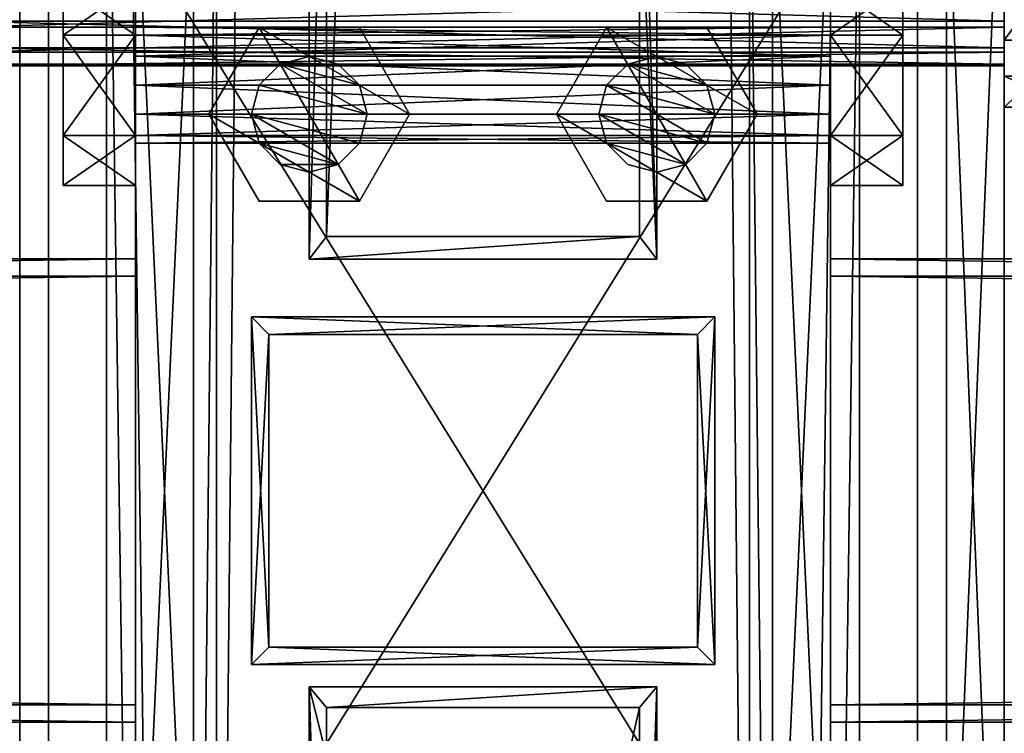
# Model space of a CAD drawing. Header units: millimetres. Extents: x -333 to 67333, y -930 to 39730.
# Tile 845 of 1056: x 5420 to 5590, y 29608 to 29731. Entities that reach past the tile are written whole.
import ezdxf

# ---------------------------------------------------------------- set-up
doc = ezdxf.new("R2010")
doc.units = ezdxf.units.MM
for name, color, linetype in [('2', 7, 'Continuous'), ('3', 7, 'Continuous'), ('5', 7, 'Continuous'), ('6', 7, 'Continuous'), ('8', 7, 'Continuous'), ('95', 7, 'Continuous'), ('99', 7, 'Continuous')]:
    doc.layers.add(name, color=color, linetype=linetype)

msp = doc.modelspace()

# ---------------------------------------------------------------- meshes
at = {"layer": '2', "color": 20}
mesh = msp.add_polyface(dxfattribs=at)
corners = [(5463, 29622.98, 5014.92), (5463, 29676.98, 5003.44), (5463, 29676.98, 3539.41), (5463, 29622.98, 3539.41), (5537, 29676.98, 5003.44), (5537, 29676.98, 3539.41), (5537, 29622.98, 5014.92), (5537, 29622.98, 3539.41), (5460, 29619.98, 5015.55), (5540, 29619.98, 5015.55), (5540, 29619.98, 3539.41), (5460, 29619.98, 3539.41), (5540, 29679.98, 5002.8), (5540, 29679.98, 3539.41), (5460, 29679.98, 5002.8), (5460, 29679.98, 3539.41)]
mesh.append_faces([[corners[k] for k in face] for face in [(0, 2, 3, 3), (1, 5, 2, 2), (4, 7, 5, 5), (6, 3, 7, 7), (8, 10, 11, 11), (9, 13, 10, 10), (12, 15, 13, 13), (14, 11, 15, 15)]], dxfattribs={"vtx0": -1, "color": 20})
mesh.append_faces([[corners[k] for k in face] for face in [(9, 6, 12, 12), (6, 8, 0, 0), (0, 8, 1, 1), (12, 4, 14, 14), (4, 12, 6, 6), (14, 1, 8, 8), (11, 3, 15, 15), (3, 10, 7, 7), (7, 10, 5, 5), (15, 2, 13, 13), (2, 15, 3, 3), (13, 5, 10, 10)]], dxfattribs={"vtx0": -1, "vtx1": -1, "color": 20})
mesh.append_faces([[corners[k] for k in face] for face in [(6, 9, 8, 8), (14, 4, 1, 1), (3, 11, 10, 10), (13, 2, 5, 5)]], dxfattribs={"vtx0": -1, "vtx2": -1, "vtx3": -1, "color": 20})
mesh.append_faces([[corners[k] for k in face] for face in [(0, 1, 2, 2), (1, 4, 5, 5), (4, 6, 7, 7), (6, 0, 3, 3), (8, 9, 10, 10), (9, 12, 13, 13), (12, 14, 15, 15), (14, 8, 11, 11)]], dxfattribs={"vtx2": -1, "vtx3": -1, "color": 20})
mesh = msp.add_polyface(dxfattribs=at)
corners = [(5463, 29622.98, 3519.41), (5463, 29676.98, 3519.41), (5463, 29676.98, 3080), (5463, 29622.98, 3080), (5537, 29676.98, 3519.41), (5537, 29676.98, 3080), (5537, 29622.98, 3519.41), (5537, 29622.98, 3080), (5460, 29619.98, 3519.41), (5540, 29619.98, 3519.41), (5540, 29619.98, 3080), (5460, 29619.98, 3080), (5540, 29679.98, 3519.41), (5540, 29679.98, 3080), (5460, 29679.98, 3519.41), (5460, 29679.98, 3080)]
mesh.append_faces([[corners[k] for k in face] for face in [(0, 2, 3, 3), (1, 5, 2, 2), (4, 7, 5, 5), (6, 3, 7, 7), (8, 10, 11, 11), (9, 13, 10, 10), (12, 15, 13, 13), (14, 11, 15, 15)]], dxfattribs={"vtx0": -1, "color": 20})
mesh.append_faces([[corners[k] for k in face] for face in [(9, 6, 12, 12), (6, 8, 0, 0), (0, 8, 1, 1), (12, 4, 14, 14), (4, 12, 6, 6), (14, 1, 8, 8), (11, 3, 15, 15), (3, 10, 7, 7), (7, 10, 5, 5), (15, 2, 13, 13), (2, 15, 3, 3), (13, 5, 10, 10)]], dxfattribs={"vtx0": -1, "vtx1": -1, "color": 20})
mesh.append_faces([[corners[k] for k in face] for face in [(6, 9, 8, 8), (14, 4, 1, 1), (3, 11, 10, 10), (13, 2, 5, 5)]], dxfattribs={"vtx0": -1, "vtx2": -1, "vtx3": -1, "color": 20})
mesh.append_faces([[corners[k] for k in face] for face in [(0, 1, 2, 2), (1, 4, 5, 5), (4, 6, 7, 7), (6, 0, 3, 3), (8, 9, 10, 10), (9, 12, 13, 13), (12, 14, 15, 15), (14, 8, 11, 11)]], dxfattribs={"vtx2": -1, "vtx3": -1, "color": 20})
at = {"layer": '3', "color": 91}
mesh = msp.add_polyface(dxfattribs=at)
corners = [(60, 29613, 2983), (60, 29687, 2983), (5440, 29687, 2983), (5440, 29613, 2983), (60, 29687, 3057), (5440, 29687, 3057), (60, 29613, 3057), (5440, 29613, 3057), (60, 29610, 2980), (60, 29610, 3060), (5440, 29610, 3060), (5440, 29610, 2980), (60, 29690, 3060), (5440, 29690, 3060), (60, 29690, 2980), (5440, 29690, 2980)]
mesh.append_faces([[corners[k] for k in face] for face in [(0, 2, 3, 3), (1, 5, 2, 2), (4, 7, 5, 5), (6, 3, 7, 7), (8, 10, 11, 11), (9, 13, 10, 10), (12, 15, 13, 13), (14, 11, 15, 15)]], dxfattribs={"vtx0": -1, "color": 91})
mesh.append_faces([[corners[k] for k in face] for face in [(9, 6, 12, 12), (6, 8, 0, 0), (0, 8, 1, 1), (12, 4, 14, 14), (4, 12, 6, 6), (14, 1, 8, 8), (11, 3, 15, 15), (3, 10, 7, 7), (7, 10, 5, 5), (15, 2, 13, 13), (2, 15, 3, 3), (13, 5, 10, 10)]], dxfattribs={"vtx0": -1, "vtx1": -1, "color": 91})
mesh.append_faces([[corners[k] for k in face] for face in [(6, 9, 8, 8), (14, 4, 1, 1), (3, 11, 10, 10), (13, 2, 5, 5)]], dxfattribs={"vtx0": -1, "vtx2": -1, "vtx3": -1, "color": 91})
mesh.append_faces([[corners[k] for k in face] for face in [(0, 1, 2, 2), (1, 4, 5, 5), (4, 6, 7, 7), (6, 0, 3, 3), (8, 9, 10, 10), (9, 12, 13, 13), (12, 14, 15, 15), (14, 8, 11, 11)]], dxfattribs={"vtx2": -1, "vtx3": -1, "color": 91})
mesh = msp.add_polyface(dxfattribs=at)
corners = [(5560, 29613, 2983), (5560, 29687, 2983), (11040, 29687, 2983), (11040, 29613, 2983), (5560, 29687, 3057), (11040, 29687, 3057), (5560, 29613, 3057), (11040, 29613, 3057), (5560, 29610, 2980), (5560, 29610, 3060), (11040, 29610, 3060), (11040, 29610, 2980), (5560, 29690, 3060), (11040, 29690, 3060), (5560, 29690, 2980), (11040, 29690, 2980)]
mesh.append_faces([[corners[k] for k in face] for face in [(0, 2, 3, 3), (1, 5, 2, 2), (4, 7, 5, 5), (6, 3, 7, 7), (8, 10, 11, 11), (9, 13, 10, 10), (12, 15, 13, 13), (14, 11, 15, 15)]], dxfattribs={"vtx0": -1, "color": 91})
mesh.append_faces([[corners[k] for k in face] for face in [(9, 6, 12, 12), (6, 8, 0, 0), (0, 8, 1, 1), (12, 4, 14, 14), (4, 12, 6, 6), (14, 1, 8, 8), (11, 3, 15, 15), (3, 10, 7, 7), (7, 10, 5, 5), (15, 2, 13, 13), (2, 15, 3, 3), (13, 5, 10, 10)]], dxfattribs={"vtx0": -1, "vtx1": -1, "color": 91})
mesh.append_faces([[corners[k] for k in face] for face in [(6, 9, 8, 8), (14, 4, 1, 1), (3, 11, 10, 10), (13, 2, 5, 5)]], dxfattribs={"vtx0": -1, "vtx2": -1, "vtx3": -1, "color": 91})
mesh.append_faces([[corners[k] for k in face] for face in [(0, 1, 2, 2), (1, 4, 5, 5), (4, 6, 7, 7), (6, 0, 3, 3), (8, 9, 10, 10), (9, 12, 13, 13), (12, 14, 15, 15), (14, 8, 11, 11)]], dxfattribs={"vtx2": -1, "vtx3": -1, "color": 91})
at = {"layer": '5', "color": 131}
mesh = msp.add_polyface(dxfattribs=at)
corners = [(5454, 38614.98, 2984), (5546, 38614.98, 2984), (5546, 29415.28, 2984), (5454, 29415.28, 2984), (5546, 38614.98, 3076), (5546, 29415.28, 3076), (5454, 38614.98, 3076), (5454, 29415.28, 3076), (5450, 38614.98, 2980), (5450, 38614.98, 3080), (5450, 29415.28, 3080), (5450, 29415.28, 2980), (5550, 38614.98, 3080), (5550, 29415.28, 3080), (5550, 38614.98, 2980), (5550, 29415.28, 2980)]
mesh.append_faces([[corners[k] for k in face] for face in [(0, 2, 3, 3), (1, 5, 2, 2), (4, 7, 5, 5), (6, 3, 7, 7), (8, 10, 11, 11), (9, 13, 10, 10), (12, 15, 13, 13), (14, 11, 15, 15)]], dxfattribs={"vtx0": -1, "color": 131})
mesh.append_faces([[corners[k] for k in face] for face in [(9, 6, 12, 12), (6, 8, 0, 0), (0, 8, 1, 1), (12, 4, 14, 14), (4, 12, 6, 6), (14, 1, 8, 8), (11, 3, 15, 15), (3, 10, 7, 7), (7, 10, 5, 5), (15, 2, 13, 13), (2, 15, 3, 3), (13, 5, 10, 10)]], dxfattribs={"vtx0": -1, "vtx1": -1, "color": 131})
mesh.append_faces([[corners[k] for k in face] for face in [(6, 9, 8, 8), (14, 4, 1, 1), (3, 11, 10, 10), (13, 2, 5, 5)]], dxfattribs={"vtx0": -1, "vtx2": -1, "vtx3": -1, "color": 131})
mesh.append_faces([[corners[k] for k in face] for face in [(0, 1, 2, 2), (1, 4, 5, 5), (4, 6, 7, 7), (6, 0, 3, 3), (8, 9, 10, 10), (9, 12, 13, 13), (12, 14, 15, 15), (14, 8, 11, 11)]], dxfattribs={"vtx2": -1, "vtx3": -1, "color": 131})
at = {"layer": '6', "color": 2}
mesh = msp.add_polyface(dxfattribs=at)
corners = [(5420, 19420.14, 7183.53), (5580, 19420.14, 7183.53), (5580, 30845.34, 4755.1), (5420, 30845.34, 4755.1), (5420, 19420.14, 7347.1), (5420, 30878.6, 4911.61), (5580, 19420.14, 7347.1), (5580, 30878.6, 4911.61), (5575, 30846.38, 4759.99), (5425, 30846.38, 4759.99), (5425, 30877.56, 4906.72), (5575, 30877.56, 4906.72), (5425, 19420.14, 7341.99), (5575, 19420.14, 7341.99), (5425, 19420.14, 7188.64), (5575, 19420.14, 7188.64)]
mesh.append_faces([[corners[k] for k in face] for face in [(0, 2, 3, 3), (4, 3, 5, 5), (6, 5, 7, 7), (1, 7, 2, 2), (12, 11, 10, 10), (14, 10, 9, 9), (15, 9, 8, 8), (13, 8, 11, 11)]], dxfattribs={"vtx0": -1, "color": 2})
mesh.append_faces([[corners[k] for k in face] for face in [(2, 8, 3, 3), (8, 7, 11, 11), (11, 7, 10, 10), (3, 9, 5, 5), (9, 3, 8, 8), (5, 10, 7, 7), (4, 12, 0, 0), (12, 6, 13, 13), (13, 6, 15, 15), (0, 14, 1, 1), (14, 0, 12, 12), (1, 15, 6, 6)]], dxfattribs={"vtx0": -1, "vtx1": -1, "color": 2})
mesh.append_faces([[corners[k] for k in face] for face in [(8, 2, 7, 7), (5, 9, 10, 10), (12, 4, 6, 6), (1, 14, 15, 15)]], dxfattribs={"vtx0": -1, "vtx2": -1, "vtx3": -1, "color": 2})
mesh.append_faces([[corners[k] for k in face] for face in [(0, 1, 2, 2), (4, 0, 3, 3), (6, 4, 5, 5), (1, 6, 7, 7), (12, 13, 11, 11), (14, 12, 10, 10), (15, 14, 9, 9), (13, 15, 8, 8)]], dxfattribs={"vtx2": -1, "vtx3": -1, "color": 2})
at = {"layer": '8', "color": 253}
mesh = msp.add_polyface(dxfattribs=at)
corners = [(5473, 31157.26, 4688.8), (5527, 31157.26, 4688.8), (5527, 29790.98, 3080), (5473, 29790.98, 3080), (5527, 31075.02, 4706.28), (5527, 29693.9, 3080), (5473, 31075.02, 4706.28), (5473, 29693.9, 3080), (5470, 31160.6, 4688.1), (5470, 31071.69, 4706.99), (5470, 29689.96, 3080), (5470, 29794.92, 3080), (5530, 31071.69, 4706.99), (5530, 29689.96, 3080), (5530, 31160.6, 4688.1), (5530, 29794.92, 3080)]
mesh.append_faces([[corners[k] for k in face] for face in [(0, 2, 3, 3), (1, 5, 2, 2), (4, 7, 5, 5), (6, 3, 7, 7), (8, 10, 11, 11), (9, 13, 10, 10), (12, 15, 13, 13), (14, 11, 15, 15)]], dxfattribs={"vtx0": -1, "color": 253})
mesh.append_faces([[corners[k] for k in face] for face in [(9, 6, 12, 12), (6, 8, 0, 0), (0, 8, 1, 1), (12, 4, 14, 14), (4, 12, 6, 6), (14, 1, 8, 8), (11, 3, 15, 15), (3, 10, 7, 7), (7, 10, 5, 5), (15, 2, 13, 13), (2, 15, 3, 3), (13, 5, 10, 10)]], dxfattribs={"vtx0": -1, "vtx1": -1, "color": 253})
mesh.append_faces([[corners[k] for k in face] for face in [(6, 9, 8, 8), (14, 4, 1, 1), (3, 11, 10, 10), (13, 2, 5, 5)]], dxfattribs={"vtx0": -1, "vtx2": -1, "vtx3": -1, "color": 253})
mesh.append_faces([[corners[k] for k in face] for face in [(0, 1, 2, 2), (1, 4, 5, 5), (4, 6, 7, 7), (6, 0, 3, 3), (8, 9, 10, 10), (9, 12, 13, 13), (12, 14, 15, 15), (14, 8, 11, 11)]], dxfattribs={"vtx2": -1, "vtx3": -1, "color": 253})
mesh = msp.add_polyface(dxfattribs=at)
corners = [(5527, 29310.79, 3427.29), (5473, 29310.79, 3427.29), (5473, 29525.56, 3080), (5527, 29525.56, 3080), (5473, 29373.72, 3466.21), (5473, 29612.56, 3080), (5527, 29373.72, 3466.21), (5527, 29612.56, 3080), (5530, 29308.23, 3425.71), (5530, 29376.27, 3467.79), (5530, 29616.09, 3080), (5530, 29522.03, 3080), (5470, 29376.27, 3467.79), (5470, 29616.09, 3080), (5470, 29308.23, 3425.71), (5470, 29522.03, 3080)]
mesh.append_faces([[corners[k] for k in face] for face in [(0, 2, 3, 3), (1, 5, 2, 2), (4, 7, 5, 5), (6, 3, 7, 7), (8, 10, 11, 11), (9, 13, 10, 10), (12, 15, 13, 13), (14, 11, 15, 15)]], dxfattribs={"vtx0": -1, "color": 253})
mesh.append_faces([[corners[k] for k in face] for face in [(9, 6, 12, 12), (6, 8, 0, 0), (0, 8, 1, 1), (12, 4, 14, 14), (4, 12, 6, 6), (14, 1, 8, 8), (11, 3, 15, 15), (3, 10, 7, 7), (7, 10, 5, 5), (15, 2, 13, 13), (2, 15, 3, 3), (13, 5, 10, 10)]], dxfattribs={"vtx0": -1, "vtx1": -1, "color": 253})
mesh.append_faces([[corners[k] for k in face] for face in [(6, 9, 8, 8), (14, 4, 1, 1), (3, 11, 10, 10), (13, 2, 5, 5)]], dxfattribs={"vtx0": -1, "vtx2": -1, "vtx3": -1, "color": 253})
mesh.append_faces([[corners[k] for k in face] for face in [(0, 1, 2, 2), (1, 4, 5, 5), (4, 6, 7, 7), (6, 0, 3, 3), (8, 9, 10, 10), (9, 12, 13, 13), (12, 14, 15, 15), (14, 8, 11, 11)]], dxfattribs={"vtx2": -1, "vtx3": -1, "color": 253})
at = {"layer": '95', "color": 7}
mesh = msp.add_polyface(dxfattribs=at)
corners = [(5410, 29742.93, 5071.18), (5410, 29740.58, 5066.57), (5590, 29740.58, 5066.57), (5590, 29742.93, 5071.18), (5410, 29736.23, 5063.75), (5590, 29736.23, 5063.75), (5410, 29731.06, 5063.48), (5590, 29731.06, 5063.48), (5410, 29726.45, 5065.83), (5590, 29726.45, 5065.83), (5410, 29723.63, 5070.17), (5590, 29723.63, 5070.17), (5410, 29723.36, 5075.34), (5590, 29723.36, 5075.34), (5410, 29725.71, 5079.95), (5590, 29725.71, 5079.95), (5410, 29730.05, 5082.77), (5590, 29730.05, 5082.77), (5410, 29735.22, 5083.04), (5590, 29735.22, 5083.04), (5410, 29739.84, 5080.69), (5590, 29739.84, 5080.69), (5410, 29742.65, 5076.35), (5590, 29742.65, 5076.35), (5590, 29750.09, 5069.66), (5590, 29738.5, 5056.79), (5602.5, 29738.5, 5056.79), (5602.5, 29750.09, 5069.66), (5590, 29721.55, 5060.39), (5602.5, 29721.55, 5060.39), (5590, 29716.2, 5076.86), (5602.5, 29716.2, 5076.86), (5590, 29727.79, 5089.73), (5602.5, 29727.79, 5089.73), (5590, 29744.73, 5086.13), (5602.5, 29744.73, 5086.13), (5397.5, 29750.09, 5069.66), (5397.5, 29738.5, 5056.79), (5410, 29738.5, 5056.79), (5410, 29750.09, 5069.66), (5397.5, 29721.55, 5060.39), (5410, 29721.55, 5060.39), (5397.5, 29716.2, 5076.86), (5410, 29716.2, 5076.86), (5397.5, 29727.79, 5089.73), (5410, 29727.79, 5089.73), (5397.5, 29744.73, 5086.13), (5410, 29744.73, 5086.13), (5410, 29576.64, 5106.53), (5410, 29574.29, 5101.91), (5590, 29574.29, 5101.91), (5590, 29576.64, 5106.53), (5410, 29569.95, 5099.09), (5590, 29569.95, 5099.09), (5410, 29564.78, 5098.82), (5590, 29564.78, 5098.82), (5410, 29560.17, 5101.17), (5590, 29560.17, 5101.17), (5410, 29557.35, 5105.51), (5590, 29557.35, 5105.51), (5410, 29557.08, 5110.68), (5590, 29557.08, 5110.68), (5410, 29559.43, 5115.3), (5590, 29559.43, 5115.3), (5410, 29563.77, 5118.12), (5590, 29563.77, 5118.12), (5410, 29568.94, 5118.39), (5590, 29568.94, 5118.39), (5410, 29573.55, 5116.04), (5590, 29573.55, 5116.04), (5410, 29576.37, 5111.69), (5590, 29576.37, 5111.69), (5590, 29583.8, 5105), (5590, 29572.21, 5092.13), (5602.5, 29572.21, 5092.13), (5602.5, 29583.8, 5105), (5590, 29555.27, 5095.73), (5602.5, 29555.27, 5095.73), (5590, 29549.92, 5112.21), (5602.5, 29549.92, 5112.21), (5590, 29561.51, 5125.08), (5602.5, 29561.51, 5125.08), (5590, 29578.45, 5121.48), (5602.5, 29578.45, 5121.48), (5397.5, 29583.8, 5105), (5397.5, 29572.21, 5092.13), (5410, 29572.21, 5092.13), (5410, 29583.8, 5105), (5397.5, 29555.27, 5095.73), (5410, 29555.27, 5095.73), (5397.5, 29549.92, 5112.21), (5410, 29549.92, 5112.21), (5397.5, 29561.51, 5125.08), (5410, 29561.51, 5125.08), (5397.5, 29578.45, 5121.48), (5410, 29578.45, 5121.48)]
mesh.append_faces([[corners[k] for k in face] for face in [(0, 2, 3, 3), (1, 5, 2, 2), (4, 7, 5, 5), (6, 9, 7, 7), (8, 11, 9, 9), (10, 13, 11, 11), (12, 15, 13, 13), (14, 17, 15, 15), (16, 19, 17, 17), (18, 21, 19, 19), (20, 23, 21, 21), (22, 3, 23, 23), (4, 8, 6, 6), (16, 20, 18, 18), (23, 19, 21, 21), (11, 7, 9, 9), (24, 26, 27, 27), (25, 29, 26, 26), (28, 31, 29, 29), (30, 33, 31, 31), (32, 35, 33, 33), (34, 27, 35, 35), (25, 30, 28, 28), (32, 24, 34, 34), (27, 33, 35, 35), (31, 26, 29, 29), (36, 38, 39, 39), (37, 41, 38, 38), (40, 43, 41, 41), (42, 45, 43, 43), (44, 47, 45, 45), (46, 39, 47, 47), (37, 42, 40, 40), (44, 36, 46, 46), (39, 45, 47, 47), (43, 38, 41, 41), (48, 50, 51, 51), (49, 53, 50, 50), (52, 55, 53, 53), (54, 57, 55, 55), (56, 59, 57, 57), (58, 61, 59, 59), (60, 63, 61, 61), (62, 65, 63, 63), (64, 67, 65, 65), (66, 69, 67, 67), (68, 71, 69, 69), (70, 51, 71, 71), (52, 56, 54, 54), (66, 70, 68, 68), (71, 67, 69, 69), (59, 55, 57, 57), (72, 74, 75, 75), (73, 77, 74, 74), (76, 79, 77, 77), (78, 81, 79, 79), (80, 83, 81, 81), (82, 75, 83, 83), (73, 78, 76, 76), (80, 72, 82, 82), (75, 81, 83, 83), (79, 74, 77, 77), (84, 86, 87, 87), (85, 89, 86, 86), (88, 91, 89, 89), (90, 93, 91, 91), (92, 95, 93, 93), (94, 87, 95, 95), (85, 90, 88, 88), (92, 84, 94, 94), (87, 93, 95, 95), (91, 86, 89, 89)]], dxfattribs={"vtx0": -1, "color": 7})
mesh.append_faces([[corners[k] for k in face] for face in [(8, 4, 10, 10), (10, 1, 12, 12), (12, 1, 14, 14), (14, 22, 16, 16), (19, 23, 17, 17), (17, 3, 15, 15), (15, 2, 13, 13), (13, 5, 11, 11), (30, 24, 32, 32), (33, 27, 31, 31), (42, 36, 44, 44), (45, 39, 43, 43), (56, 52, 58, 58), (58, 52, 60, 60), (60, 49, 62, 62), (62, 48, 64, 64), (64, 70, 66, 66), (67, 71, 65, 65), (65, 51, 63, 63), (63, 50, 61, 61), (61, 53, 59, 59), (78, 72, 80, 80), (81, 75, 79, 79), (90, 84, 92, 92), (93, 87, 91, 91)]], dxfattribs={"vtx0": -1, "vtx1": -1, "color": 7})
mesh.append_faces([[corners[k] for k in face] for face in [(10, 4, 1, 1), (14, 1, 0, 0), (14, 0, 22, 22), (16, 22, 20, 20), (17, 23, 3, 3), (15, 3, 2, 2), (13, 2, 5, 5), (11, 5, 7, 7), (30, 25, 24, 24), (31, 27, 26, 26), (42, 37, 36, 36), (43, 39, 38, 38), (60, 52, 49, 49), (62, 49, 48, 48), (64, 48, 70, 70), (65, 71, 51, 51), (63, 51, 50, 50), (61, 50, 53, 53), (59, 53, 55, 55), (78, 73, 72, 72), (79, 75, 74, 74), (90, 85, 84, 84), (91, 87, 86, 86)]], dxfattribs={"vtx0": -1, "vtx2": -1, "vtx3": -1, "color": 7})
mesh.append_faces([[corners[k] for k in face] for face in [(0, 1, 2, 2), (1, 4, 5, 5), (4, 6, 7, 7), (6, 8, 9, 9), (8, 10, 11, 11), (10, 12, 13, 13), (12, 14, 15, 15), (14, 16, 17, 17), (16, 18, 19, 19), (18, 20, 21, 21), (20, 22, 23, 23), (22, 0, 3, 3), (24, 25, 26, 26), (25, 28, 29, 29), (28, 30, 31, 31), (30, 32, 33, 33), (32, 34, 35, 35), (34, 24, 27, 27), (36, 37, 38, 38), (37, 40, 41, 41), (40, 42, 43, 43), (42, 44, 45, 45), (44, 46, 47, 47), (46, 36, 39, 39), (48, 49, 50, 50), (49, 52, 53, 53), (52, 54, 55, 55), (54, 56, 57, 57), (56, 58, 59, 59), (58, 60, 61, 61), (60, 62, 63, 63), (62, 64, 65, 65), (64, 66, 67, 67), (66, 68, 69, 69), (68, 70, 71, 71), (70, 48, 51, 51), (72, 73, 74, 74), (73, 76, 77, 77), (76, 78, 79, 79), (78, 80, 81, 81), (80, 82, 83, 83), (82, 72, 75, 75), (84, 85, 86, 86), (85, 88, 89, 89), (88, 90, 91, 91), (90, 92, 93, 93), (92, 94, 95, 95), (94, 84, 87, 87)]], dxfattribs={"vtx2": -1, "vtx3": -1, "color": 7})
mesh = msp.add_polyface(dxfattribs=at)
corners = [(5560, 29710, 3020), (5560, 29711.34, 3015), (5440, 29711.34, 3015), (5440, 29710, 3020), (5560, 29715, 3011.34), (5440, 29715, 3011.34), (5560, 29720, 3010), (5440, 29720, 3010), (5560, 29725, 3011.34), (5440, 29725, 3011.34), (5560, 29728.66, 3015), (5440, 29728.66, 3015), (5560, 29730, 3020), (5440, 29730, 3020), (5560, 29728.66, 3025), (5440, 29728.66, 3025), (5560, 29725, 3028.66), (5440, 29725, 3028.66), (5560, 29720, 3030), (5440, 29720, 3030), (5560, 29715, 3028.66), (5440, 29715, 3028.66), (5560, 29711.34, 3025), (5440, 29711.34, 3025), (5440, 29702.68, 3020), (5440, 29711.34, 3005), (5427.5, 29711.34, 3005), (5427.5, 29702.68, 3020), (5440, 29728.66, 3005), (5427.5, 29728.66, 3005), (5440, 29737.32, 3020), (5427.5, 29737.32, 3020), (5440, 29728.66, 3035), (5427.5, 29728.66, 3035), (5440, 29711.34, 3035), (5427.5, 29711.34, 3035), (5572.5, 29702.68, 3020), (5572.5, 29711.34, 3005), (5560, 29711.34, 3005), (5560, 29702.68, 3020), (5572.5, 29728.66, 3005), (5560, 29728.66, 3005), (5572.5, 29737.32, 3020), (5560, 29737.32, 3020), (5572.5, 29728.66, 3035), (5560, 29728.66, 3035), (5572.5, 29711.34, 3035), (5560, 29711.34, 3035), (5560, 29570, 3020), (5560, 29571.34, 3015), (5440, 29571.34, 3015), (5440, 29570, 3020), (5560, 29575, 3011.34), (5440, 29575, 3011.34), (5560, 29580, 3010), (5440, 29580, 3010), (5560, 29585, 3011.34), (5440, 29585, 3011.34), (5560, 29588.66, 3015), (5440, 29588.66, 3015), (5560, 29590, 3020), (5440, 29590, 3020), (5560, 29588.66, 3025), (5440, 29588.66, 3025), (5560, 29585, 3028.66), (5440, 29585, 3028.66), (5560, 29580, 3030), (5440, 29580, 3030), (5560, 29575, 3028.66), (5440, 29575, 3028.66), (5560, 29571.34, 3025), (5440, 29571.34, 3025), (5440, 29562.68, 3020), (5440, 29571.34, 3005), (5427.5, 29571.34, 3005), (5427.5, 29562.68, 3020), (5440, 29588.66, 3005), (5427.5, 29588.66, 3005), (5440, 29597.32, 3020), (5427.5, 29597.32, 3020), (5440, 29588.66, 3035), (5427.5, 29588.66, 3035), (5440, 29571.34, 3035), (5427.5, 29571.34, 3035), (5572.5, 29562.68, 3020), (5572.5, 29571.34, 3005), (5560, 29571.34, 3005), (5560, 29562.68, 3020), (5572.5, 29588.66, 3005), (5560, 29588.66, 3005), (5572.5, 29597.32, 3020), (5560, 29597.32, 3020), (5572.5, 29588.66, 3035), (5560, 29588.66, 3035), (5572.5, 29571.34, 3035), (5560, 29571.34, 3035)]
mesh.append_faces([[corners[k] for k in face] for face in [(0, 2, 3, 3), (1, 5, 2, 2), (4, 7, 5, 5), (6, 9, 7, 7), (8, 11, 9, 9), (10, 13, 11, 11), (12, 15, 13, 13), (14, 17, 15, 15), (16, 19, 17, 17), (18, 21, 19, 19), (20, 23, 21, 21), (22, 3, 23, 23), (4, 8, 6, 6), (16, 20, 18, 18), (23, 19, 21, 21), (11, 7, 9, 9), (24, 26, 27, 27), (25, 29, 26, 26), (28, 31, 29, 29), (30, 33, 31, 31), (32, 35, 33, 33), (34, 27, 35, 35), (25, 30, 28, 28), (32, 24, 34, 34), (27, 33, 35, 35), (31, 26, 29, 29), (36, 38, 39, 39), (37, 41, 38, 38), (40, 43, 41, 41), (42, 45, 43, 43), (44, 47, 45, 45), (46, 39, 47, 47), (37, 42, 40, 40), (44, 36, 46, 46), (39, 45, 47, 47), (43, 38, 41, 41), (48, 50, 51, 51), (49, 53, 50, 50), (52, 55, 53, 53), (54, 57, 55, 55), (56, 59, 57, 57), (58, 61, 59, 59), (60, 63, 61, 61), (62, 65, 63, 63), (64, 67, 65, 65), (66, 69, 67, 67), (68, 71, 69, 69), (70, 51, 71, 71), (52, 56, 54, 54), (64, 68, 66, 66), (71, 67, 69, 69), (59, 55, 57, 57), (72, 74, 75, 75), (73, 77, 74, 74), (76, 79, 77, 77), (78, 81, 79, 79), (80, 83, 81, 81), (82, 75, 83, 83), (73, 78, 76, 76), (80, 72, 82, 82), (75, 81, 83, 83), (79, 74, 77, 77), (84, 86, 87, 87), (85, 89, 86, 86), (88, 91, 89, 89), (90, 93, 91, 91), (92, 95, 93, 93), (94, 87, 95, 95), (85, 90, 88, 88), (92, 84, 94, 94), (87, 93, 95, 95), (91, 86, 89, 89)]], dxfattribs={"vtx0": -1, "color": 7})
mesh.append_faces([[corners[k] for k in face] for face in [(8, 4, 10, 10), (10, 1, 12, 12), (12, 0, 14, 14), (14, 22, 16, 16), (19, 23, 17, 17), (17, 3, 15, 15), (15, 2, 13, 13), (13, 5, 11, 11), (30, 24, 32, 32), (33, 26, 31, 31), (42, 36, 44, 44), (45, 38, 43, 43), (56, 52, 58, 58), (58, 49, 60, 60), (60, 49, 62, 62), (62, 70, 64, 64), (67, 71, 65, 65), (65, 71, 63, 63), (63, 51, 61, 61), (61, 53, 59, 59), (78, 72, 80, 80), (81, 74, 79, 79), (90, 84, 92, 92), (93, 86, 91, 91)]], dxfattribs={"vtx0": -1, "vtx1": -1, "color": 7})
mesh.append_faces([[corners[k] for k in face] for face in [(10, 4, 1, 1), (12, 1, 0, 0), (14, 0, 22, 22), (16, 22, 20, 20), (17, 23, 3, 3), (15, 3, 2, 2), (13, 2, 5, 5), (11, 5, 7, 7), (30, 25, 24, 24), (33, 27, 26, 26), (42, 37, 36, 36), (45, 39, 38, 38), (58, 52, 49, 49), (62, 49, 48, 48), (62, 48, 70, 70), (64, 70, 68, 68), (63, 71, 51, 51), (61, 51, 50, 50), (61, 50, 53, 53), (59, 53, 55, 55), (78, 73, 72, 72), (81, 75, 74, 74), (90, 85, 84, 84), (93, 87, 86, 86)]], dxfattribs={"vtx0": -1, "vtx2": -1, "vtx3": -1, "color": 7})
mesh.append_faces([[corners[k] for k in face] for face in [(0, 1, 2, 2), (1, 4, 5, 5), (4, 6, 7, 7), (6, 8, 9, 9), (8, 10, 11, 11), (10, 12, 13, 13), (12, 14, 15, 15), (14, 16, 17, 17), (16, 18, 19, 19), (18, 20, 21, 21), (20, 22, 23, 23), (22, 0, 3, 3), (24, 25, 26, 26), (25, 28, 29, 29), (28, 30, 31, 31), (30, 32, 33, 33), (32, 34, 35, 35), (34, 24, 27, 27), (36, 37, 38, 38), (37, 40, 41, 41), (40, 42, 43, 43), (42, 44, 45, 45), (44, 46, 47, 47), (46, 36, 39, 39), (48, 49, 50, 50), (49, 52, 53, 53), (52, 54, 55, 55), (54, 56, 57, 57), (56, 58, 59, 59), (58, 60, 61, 61), (60, 62, 63, 63), (62, 64, 65, 65), (64, 66, 67, 67), (66, 68, 69, 69), (68, 70, 71, 71), (70, 48, 51, 51), (72, 73, 74, 74), (73, 76, 77, 77), (76, 78, 79, 79), (78, 80, 81, 81), (80, 82, 83, 83), (82, 72, 75, 75), (84, 85, 86, 86), (85, 88, 89, 89), (88, 90, 91, 91), (90, 92, 93, 93), (92, 94, 95, 95), (94, 84, 87, 87)]], dxfattribs={"vtx2": -1, "vtx3": -1, "color": 7})
mesh = msp.add_polyface(dxfattribs=at)
corners = [(5460, 29714.98, 3519.41), (5461.34, 29719.98, 3519.41), (5461.34, 29719.98, 3539.41), (5460, 29714.98, 3539.41), (5465, 29723.64, 3519.41), (5465, 29723.64, 3539.41), (5470, 29724.98, 3519.41), (5470, 29724.98, 3539.41), (5470, 29704.98, 3519.41), (5465, 29706.32, 3519.41), (5465, 29706.32, 3539.41), (5470, 29704.98, 3539.41), (5461.34, 29709.98, 3519.41), (5461.34, 29709.98, 3539.41), (5475, 29723.64, 3519.41), (5478.66, 29719.98, 3519.41), (5480, 29714.98, 3519.41), (5478.66, 29709.98, 3519.41), (5475, 29706.32, 3519.41), (5475, 29706.32, 3539.41), (5480, 29714.98, 3539.41), (5452.68, 29714.98, 3539.41), (5461.34, 29729.98, 3539.41), (5461.34, 29729.98, 3551.91), (5452.68, 29714.98, 3551.91), (5478.66, 29729.98, 3551.91), (5478.66, 29699.98, 3539.41), (5461.34, 29699.98, 3539.41), (5461.34, 29699.98, 3551.91), (5487.32, 29714.98, 3539.41), (5478.66, 29699.98, 3551.91), (5452.68, 29714.98, 3506.91), (5461.34, 29729.98, 3506.91), (5461.34, 29729.98, 3519.41), (5452.68, 29714.98, 3519.41), (5478.66, 29729.98, 3519.41), (5478.66, 29699.98, 3506.91), (5461.34, 29699.98, 3506.91), (5461.34, 29699.98, 3519.41), (5487.32, 29714.98, 3506.91), (5478.66, 29699.98, 3519.41)]
mesh.append_faces([[corners[k] for k in face] for face in [(0, 2, 3, 3), (1, 5, 2, 2), (4, 7, 5, 5), (8, 10, 11, 11), (9, 13, 10, 10), (12, 3, 13, 13), (4, 14, 6, 6), (18, 9, 8, 8), (13, 11, 10, 10), (21, 23, 24, 24), (22, 25, 23, 23), (27, 24, 28, 28), (26, 21, 27, 27), (24, 30, 28, 28), (31, 33, 34, 34), (32, 35, 33, 33), (37, 34, 38, 38), (36, 31, 37, 37), (34, 40, 38, 38)]], dxfattribs={"vtx0": -1, "color": 7})
mesh.append_faces([[corners[k] for k in face] for face in [(15, 4, 1, 1), (16, 1, 0, 0), (17, 0, 12, 12), (18, 12, 9, 9), (19, 13, 3, 3), (20, 3, 2, 2), (20, 2, 5, 5), (29, 22, 21, 21), (30, 24, 23, 23), (39, 32, 31, 31), (40, 34, 33, 33)]], dxfattribs={"vtx0": -1, "vtx2": -1, "vtx3": -1, "color": 7})
mesh.append_faces([[corners[k] for k in face] for face in [(0, 1, 2, 2), (1, 4, 5, 5), (4, 6, 7, 7), (8, 9, 10, 10), (9, 12, 13, 13), (12, 0, 3, 3), (21, 22, 23, 23), (26, 27, 28, 28), (27, 21, 24, 24), (31, 32, 33, 33), (36, 37, 38, 38), (37, 31, 34, 34)]], dxfattribs={"vtx2": -1, "vtx3": -1, "color": 7})
mesh = msp.add_polyface(dxfattribs=at)
corners = [(5470, 29724.98, 3519.41), (5475, 29723.64, 3519.41), (5475, 29723.64, 3539.41), (5470, 29724.98, 3539.41), (5478.66, 29719.98, 3519.41), (5478.66, 29719.98, 3539.41), (5480, 29714.98, 3519.41), (5480, 29714.98, 3539.41), (5478.66, 29709.98, 3519.41), (5478.66, 29709.98, 3539.41), (5475, 29706.32, 3519.41), (5475, 29706.32, 3539.41), (5470, 29704.98, 3519.41), (5470, 29704.98, 3539.41), (5465, 29723.64, 3519.41), (5461.34, 29719.98, 3519.41), (5460, 29714.98, 3519.41), (5461.34, 29709.98, 3519.41), (5461.34, 29709.98, 3539.41), (5460, 29714.98, 3539.41), (5465, 29723.64, 3539.41), (5461.34, 29729.98, 3539.41), (5478.66, 29729.98, 3539.41), (5478.66, 29729.98, 3551.91), (5487.32, 29714.98, 3539.41), (5487.32, 29714.98, 3551.91), (5478.66, 29699.98, 3539.41), (5478.66, 29699.98, 3551.91), (5461.34, 29699.98, 3551.91), (5452.68, 29714.98, 3539.41), (5461.34, 29729.98, 3551.91), (5461.34, 29729.98, 3506.91), (5478.66, 29729.98, 3506.91), (5478.66, 29729.98, 3519.41), (5487.32, 29714.98, 3506.91), (5487.32, 29714.98, 3519.41), (5478.66, 29699.98, 3506.91), (5478.66, 29699.98, 3519.41), (5461.34, 29699.98, 3519.41), (5452.68, 29714.98, 3506.91), (5461.34, 29729.98, 3519.41)]
mesh.append_faces([[corners[k] for k in face] for face in [(0, 2, 3, 3), (1, 5, 2, 2), (4, 7, 5, 5), (6, 9, 7, 7), (8, 11, 9, 9), (10, 13, 11, 11), (2, 20, 3, 3), (22, 25, 23, 23), (24, 27, 25, 25), (26, 28, 27, 27), (21, 24, 22, 22), (25, 30, 23, 23), (32, 35, 33, 33), (34, 37, 35, 35), (36, 38, 37, 37), (31, 34, 32, 32), (35, 40, 33, 33)]], dxfattribs={"vtx0": -1, "color": 7})
mesh.append_faces([[corners[k] for k in face] for face in [(1, 14, 4, 4), (4, 15, 6, 6), (6, 16, 8, 8), (8, 17, 10, 10), (13, 18, 11, 11), (11, 19, 9, 9), (9, 19, 7, 7), (7, 20, 5, 5), (5, 20, 2, 2), (24, 29, 26, 26), (27, 30, 25, 25), (34, 39, 36, 36), (37, 40, 35, 35)]], dxfattribs={"vtx0": -1, "vtx1": -1, "color": 7})
mesh.append_faces([[corners[k] for k in face] for face in [(0, 1, 2, 2), (1, 4, 5, 5), (4, 6, 7, 7), (6, 8, 9, 9), (8, 10, 11, 11), (10, 12, 13, 13), (21, 22, 23, 23), (22, 24, 25, 25), (24, 26, 27, 27), (31, 32, 33, 33), (32, 34, 35, 35), (34, 36, 37, 37)]], dxfattribs={"vtx2": -1, "vtx3": -1, "color": 7})
mesh = msp.add_polyface(dxfattribs=at)
corners = [(5520, 29714.98, 3519.41), (5521.34, 29719.98, 3519.41), (5521.34, 29719.98, 3539.41), (5520, 29714.98, 3539.41), (5525, 29723.64, 3519.41), (5525, 29723.64, 3539.41), (5530, 29724.98, 3519.41), (5530, 29724.98, 3539.41), (5530, 29704.98, 3519.41), (5525, 29706.32, 3519.41), (5525, 29706.32, 3539.41), (5530, 29704.98, 3539.41), (5521.34, 29709.98, 3519.41), (5521.34, 29709.98, 3539.41), (5535, 29723.64, 3519.41), (5538.66, 29719.98, 3519.41), (5538.66, 29709.98, 3519.41), (5535, 29706.32, 3519.41), (5535, 29706.32, 3539.41), (5538.66, 29709.98, 3539.41), (5540, 29714.98, 3539.41), (5512.68, 29714.98, 3539.41), (5521.34, 29729.98, 3539.41), (5521.34, 29729.98, 3551.91), (5512.68, 29714.98, 3551.91), (5538.66, 29729.98, 3551.91), (5538.66, 29699.98, 3539.41), (5521.34, 29699.98, 3539.41), (5521.34, 29699.98, 3551.91), (5547.32, 29714.98, 3539.41), (5538.66, 29699.98, 3551.91), (5512.68, 29714.98, 3506.91), (5521.34, 29729.98, 3506.91), (5521.34, 29729.98, 3519.41), (5512.68, 29714.98, 3519.41), (5538.66, 29729.98, 3519.41), (5538.66, 29699.98, 3506.91), (5521.34, 29699.98, 3506.91), (5521.34, 29699.98, 3519.41), (5547.32, 29714.98, 3506.91), (5538.66, 29699.98, 3519.41)]
mesh.append_faces([[corners[k] for k in face] for face in [(0, 2, 3, 3), (1, 5, 2, 2), (4, 7, 5, 5), (8, 10, 11, 11), (9, 13, 10, 10), (12, 3, 13, 13), (4, 14, 6, 6), (8, 12, 9, 9), (13, 11, 10, 10), (21, 23, 24, 24), (22, 25, 23, 23), (27, 24, 28, 28), (26, 21, 27, 27), (24, 30, 28, 28), (31, 33, 34, 34), (32, 35, 33, 33), (37, 34, 38, 38), (36, 31, 37, 37), (34, 40, 38, 38)]], dxfattribs={"vtx0": -1, "color": 7})
mesh.append_faces([[corners[k] for k in face] for face in [(17, 12, 8, 8)]], dxfattribs={"vtx0": -1, "vtx1": -1, "color": 7})
mesh.append_faces([[corners[k] for k in face] for face in [(15, 4, 1, 1), (16, 1, 0, 0), (16, 0, 12, 12), (18, 13, 3, 3), (19, 3, 2, 2), (20, 2, 5, 5), (29, 22, 21, 21), (30, 24, 23, 23), (39, 32, 31, 31), (40, 34, 33, 33)]], dxfattribs={"vtx0": -1, "vtx2": -1, "vtx3": -1, "color": 7})
mesh.append_faces([[corners[k] for k in face] for face in [(0, 1, 2, 2), (1, 4, 5, 5), (4, 6, 7, 7), (8, 9, 10, 10), (9, 12, 13, 13), (12, 0, 3, 3), (21, 22, 23, 23), (26, 27, 28, 28), (27, 21, 24, 24), (31, 32, 33, 33), (36, 37, 38, 38), (37, 31, 34, 34)]], dxfattribs={"vtx2": -1, "vtx3": -1, "color": 7})
mesh = msp.add_polyface(dxfattribs=at)
corners = [(5530, 29724.98, 3519.41), (5535, 29723.64, 3519.41), (5535, 29723.64, 3539.41), (5530, 29724.98, 3539.41), (5538.66, 29719.98, 3519.41), (5538.66, 29719.98, 3539.41), (5540, 29714.98, 3519.41), (5540, 29714.98, 3539.41), (5538.66, 29709.98, 3519.41), (5538.66, 29709.98, 3539.41), (5535, 29706.32, 3519.41), (5535, 29706.32, 3539.41), (5530, 29704.98, 3519.41), (5530, 29704.98, 3539.41), (5525, 29723.64, 3519.41), (5521.34, 29719.98, 3519.41), (5521.34, 29709.98, 3519.41), (5521.34, 29709.98, 3539.41), (5520, 29714.98, 3539.41), (5521.34, 29719.98, 3539.41), (5525, 29723.64, 3539.41), (5521.34, 29729.98, 3539.41), (5538.66, 29729.98, 3539.41), (5538.66, 29729.98, 3551.91), (5547.32, 29714.98, 3539.41), (5547.32, 29714.98, 3551.91), (5538.66, 29699.98, 3539.41), (5538.66, 29699.98, 3551.91), (5521.34, 29699.98, 3551.91), (5512.68, 29714.98, 3539.41), (5521.34, 29729.98, 3551.91), (5521.34, 29729.98, 3506.91), (5538.66, 29729.98, 3506.91), (5538.66, 29729.98, 3519.41), (5547.32, 29714.98, 3506.91), (5547.32, 29714.98, 3519.41), (5538.66, 29699.98, 3506.91), (5538.66, 29699.98, 3519.41), (5521.34, 29699.98, 3519.41), (5512.68, 29714.98, 3506.91), (5521.34, 29729.98, 3519.41)]
mesh.append_faces([[corners[k] for k in face] for face in [(0, 2, 3, 3), (1, 5, 2, 2), (4, 7, 5, 5), (6, 9, 7, 7), (8, 11, 9, 9), (10, 13, 11, 11), (5, 3, 2, 2), (22, 25, 23, 23), (24, 27, 25, 25), (26, 28, 27, 27), (21, 24, 22, 22), (25, 30, 23, 23), (32, 35, 33, 33), (34, 37, 35, 35), (36, 38, 37, 37), (31, 34, 32, 32), (35, 40, 33, 33)]], dxfattribs={"vtx0": -1, "color": 7})
mesh.append_faces([[corners[k] for k in face] for face in [(1, 14, 4, 4), (4, 15, 6, 6), (6, 15, 8, 8), (8, 16, 10, 10), (13, 17, 11, 11), (11, 18, 9, 9), (9, 19, 7, 7), (7, 20, 5, 5), (24, 29, 26, 26), (27, 30, 25, 25), (34, 39, 36, 36), (37, 40, 35, 35)]], dxfattribs={"vtx0": -1, "vtx1": -1, "color": 7})
mesh.append_faces([[corners[k] for k in face] for face in [(5, 20, 3, 3)]], dxfattribs={"vtx0": -1, "vtx2": -1, "vtx3": -1, "color": 7})
mesh.append_faces([[corners[k] for k in face] for face in [(0, 1, 2, 2), (1, 4, 5, 5), (4, 6, 7, 7), (6, 8, 9, 9), (8, 10, 11, 11), (10, 12, 13, 13), (21, 22, 23, 23), (22, 24, 25, 25), (24, 26, 27, 27), (31, 32, 33, 33), (32, 34, 35, 35), (34, 36, 37, 37)]], dxfattribs={"vtx2": -1, "vtx3": -1, "color": 7})
at = {"layer": '99', "color": 7}
mesh = msp.add_polyface(dxfattribs=at)
corners = [(5590, 29538.13, 5165.83), (5590, 29782.66, 5113.85), (5590, 29761.87, 5016.04), (5590, 29517.34, 5068.01), (5580, 29782.66, 5113.85), (5580, 29761.87, 5016.04), (5580, 29538.13, 5165.83), (5580, 29517.34, 5068.01)]
mesh.append_faces([[corners[k] for k in face] for face in [(0, 2, 3, 3), (1, 5, 2, 2), (4, 7, 5, 5), (6, 3, 7, 7), (1, 6, 4, 4), (3, 5, 7, 7)]], dxfattribs={"vtx0": -1, "color": 7})
mesh.append_faces([[corners[k] for k in face] for face in [(0, 1, 2, 2), (1, 4, 5, 5), (4, 6, 7, 7), (6, 0, 3, 3), (1, 0, 6, 6), (3, 2, 5, 5)]], dxfattribs={"vtx2": -1, "vtx3": -1, "color": 7})
mesh = msp.add_polyface(dxfattribs=at)
corners = [(5450, 29540, 3060), (5450, 29760, 3060), (5450, 29760, 2980), (5450, 29540, 2980), (5440, 29760, 3060), (5440, 29760, 2980), (5440, 29540, 3060), (5440, 29540, 2980)]
mesh.append_faces([[corners[k] for k in face] for face in [(0, 2, 3, 3), (1, 5, 2, 2), (4, 7, 5, 5), (6, 3, 7, 7), (1, 6, 4, 4), (3, 5, 7, 7)]], dxfattribs={"vtx0": -1, "color": 7})
mesh.append_faces([[corners[k] for k in face] for face in [(0, 1, 2, 2), (1, 4, 5, 5), (4, 6, 7, 7), (6, 0, 3, 3), (1, 0, 6, 6), (3, 2, 5, 5)]], dxfattribs={"vtx2": -1, "vtx3": -1, "color": 7})
mesh = msp.add_polyface(dxfattribs=at)
corners = [(5550, 29760, 3060), (5550, 29540, 3060), (5550, 29540, 2980), (5550, 29760, 2980), (5560, 29540, 3060), (5560, 29540, 2980), (5560, 29760, 3060), (5560, 29760, 2980)]
mesh.append_faces([[corners[k] for k in face] for face in [(0, 2, 3, 3), (1, 5, 2, 2), (4, 7, 5, 5), (6, 3, 7, 7), (1, 6, 4, 4), (3, 5, 7, 7)]], dxfattribs={"vtx0": -1, "color": 7})
mesh.append_faces([[corners[k] for k in face] for face in [(0, 1, 2, 2), (1, 4, 5, 5), (4, 6, 7, 7), (6, 0, 3, 3), (1, 0, 6, 6), (3, 2, 5, 5)]], dxfattribs={"vtx2": -1, "vtx3": -1, "color": 7})
mesh = msp.add_polyface(dxfattribs=at)
corners = [(5565, 29544.98, 3529.41), (5435, 29544.98, 3529.41), (5435, 29754.98, 3529.41), (5565, 29754.98, 3529.41), (5435, 29544.98, 3519.41), (5435, 29754.98, 3519.41), (5565, 29544.98, 3519.41), (5565, 29754.98, 3519.41)]
mesh.append_faces([[corners[k] for k in face] for face in [(0, 2, 3, 3), (1, 5, 2, 2), (4, 7, 5, 5), (6, 3, 7, 7), (1, 6, 4, 4), (3, 5, 7, 7)]], dxfattribs={"vtx0": -1, "color": 7})
mesh.append_faces([[corners[k] for k in face] for face in [(0, 1, 2, 2), (1, 4, 5, 5), (4, 6, 7, 7), (6, 0, 3, 3), (1, 0, 6, 6), (3, 2, 5, 5)]], dxfattribs={"vtx2": -1, "vtx3": -1, "color": 7})
mesh = msp.add_polyface(dxfattribs=at)
corners = [(5565, 29544.98, 3539.41), (5435, 29544.98, 3539.41), (5435, 29754.98, 3539.41), (5565, 29754.98, 3539.41), (5435, 29544.98, 3529.41), (5435, 29754.98, 3529.41), (5565, 29544.98, 3529.41), (5565, 29754.98, 3529.41)]
mesh.append_faces([[corners[k] for k in face] for face in [(0, 2, 3, 3), (1, 5, 2, 2), (4, 7, 5, 5), (6, 3, 7, 7), (1, 6, 4, 4), (3, 5, 7, 7)]], dxfattribs={"vtx0": -1, "color": 7})
mesh.append_faces([[corners[k] for k in face] for face in [(0, 1, 2, 2), (1, 4, 5, 5), (4, 6, 7, 7), (6, 0, 3, 3), (1, 0, 6, 6), (3, 2, 5, 5)]], dxfattribs={"vtx2": -1, "vtx3": -1, "color": 7})

doc.saveas('drawing.dxf')
